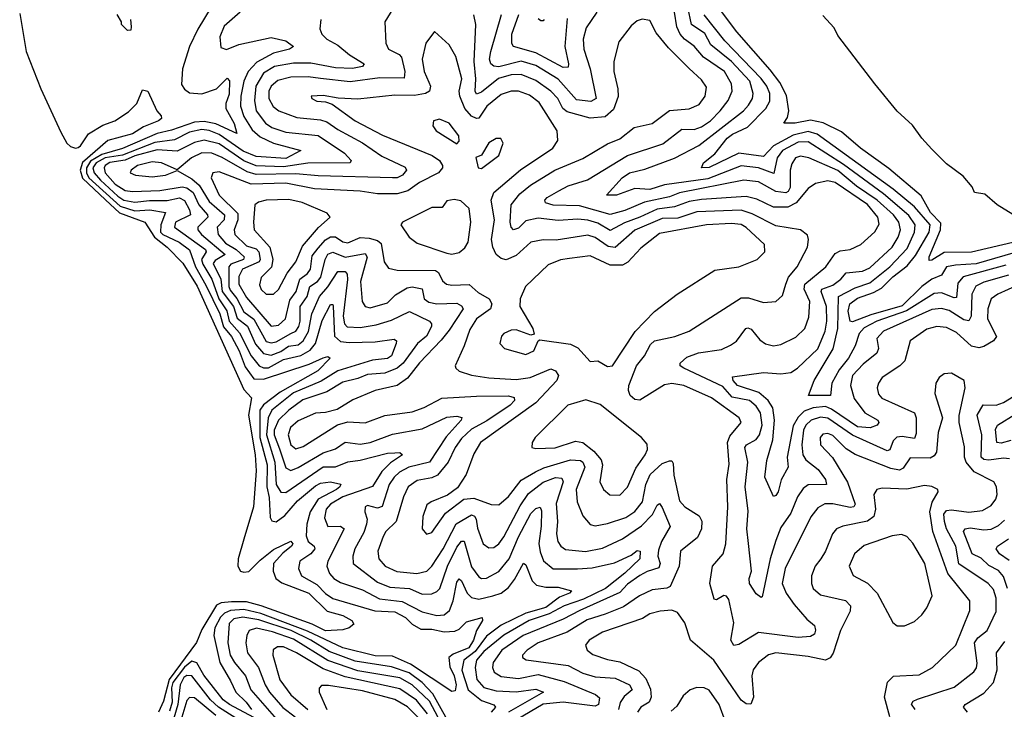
# Model space of a CAD drawing. Extents: x 1443846 to 1577407, y 839182 to 927291.
# Tile 437 of 535: x 1519849 to 1523828, y 922466 to 925254. Entities that reach past the tile are written whole.
import ezdxf

# ---------------------------------------------------------------- set-up
doc = ezdxf.new("R2010")
doc.units = 0

msp = doc.modelspace()

# ---------------------------------------------------------------- linework, layer by layer
at = {"layer": '0CON20XD'}
for points in [[(1522867.8, 923472.2), (1522892.9, 923555), (1522899.6, 923635), (1522892.1, 923685), (1522873.8, 923715), (1522836.5, 923746.5), (1522750, 923775), (1522732.4, 923795), (1522729.7, 923810.3), (1522855, 923827.8), (1522925, 923821.9), (1522965, 923828.1), (1522992.9, 923845), (1523075, 923923.8), (1523103.7, 923995), (1523111, 924035), (1523109.6, 924095), (1523087.6, 924155), (1523091.4, 924165), (1523135, 924181), (1523167.2, 924205), (1523189.1, 924230.9), (1523255, 924237), (1523285, 924251.3), (1523374.4, 924335), (1523399.7, 924375), (1523408.2, 924405), (1523402.3, 924435), (1523379.7, 924465), (1523314.3, 924524.3), (1523231.2, 924581.2), (1523155, 924643.7), (1523038.5, 924695), (1523005, 924701.7), (1522984.8, 924695.2), (1522969.4, 924670.6), (1522963.2, 924645), (1522963, 924575), (1522955, 924559.8), (1522945, 924554.5), (1522905, 924560), (1522835, 924597.9), (1522775, 924605.2), (1522516, 924554), (1522475, 924537.4), (1522373.6, 924516.4), (1522295, 924481.9), (1522235, 924466.7), (1522110.8, 924500.8), (1522005, 924504.1), (1521974.2, 924514.2), (1521970.8, 924525), (1521980.4, 924535), (1522027.7, 924562.3), (1522065, 924582.1), (1522143.3, 924606.7), (1522305, 924705.2), (1522448.3, 924751.7), (1522525, 924810.9), (1522575, 924810), (1522605, 924821.1), (1522641.1, 924845), (1522680.2, 924885), (1522712.3, 924927.7), (1522728.1, 924965), (1522726.1, 924995), (1522697, 925045), (1522612.9, 925102.9), (1522575, 925147), (1522535.1, 925175.1), (1522518.1, 925195), (1522505.4, 925225), (1522486.2, 925345)], [(1520622.4, 925305), (1520568.4, 925215), (1520535.2, 925145), (1520507.6, 925055), (1520502.3, 924992.3), (1520515, 924972.5), (1520535, 924958.3), (1520585, 924954.8), (1520645, 924974.4), (1520687.1, 925017.1), (1520696.5, 925006.5), (1520695, 924952.2), (1520682, 924915), (1520682, 924895), (1520715.2, 924834.8), (1520726.7, 924793.3), (1520642.3, 924832.3), (1520595, 924842.3), (1520555, 924839.8), (1520463.1, 924806.9), (1520405, 924794.5), (1520265, 924732.7), (1520180.6, 924709.4), (1520135, 924681.6), (1520118.8, 924655), (1520119.7, 924635), (1520129.1, 924615), (1520255, 924499.8), (1520315, 924481.3), (1520375, 924485.8), (1520438.9, 924475), (1520419.2, 924425), (1520417.7, 924395), (1520427.8, 924385), (1520494.1, 924355), (1520535, 924323), (1520559.7, 924255), (1520601.2, 924181.2), (1520657.5, 924065), (1520672.8, 924012.8), (1520705, 923973), (1520736.5, 923915), (1520760.8, 923850.8), (1520795, 923802.2), (1520835, 923800.3), (1521018.4, 923861.6), (1521075, 923886.7), (1521095, 923892), (1521103.8, 923885), (1521054.4, 923835), (1520901.7, 923748.3), (1520835, 923697.5), (1520819.9, 923675), (1520819.2, 923565), (1520849, 923455), (1520848.3, 923365), (1520857.1, 923322.9), (1520861.7, 923241.7), (1520868.4, 923228.4), (1520885, 923224.3), (1520920.2, 923249.8), (1520971.4, 923308.6), (1521045, 923370.1), (1521065, 923379.7), (1521105, 923386), (1521146.2, 923376.2), (1521142.7, 923365), (1521128.9, 923355), (1521054.7, 923315.3), (1521022.9, 923265), (1521008.9, 923215), (1521006.8, 923166.8), (1521015, 923144.1), (1521039.5, 923125), (1521042.2, 923115), (1521025.5, 923094.5), (1520981.8, 923065), (1520975.3, 923035), (1520988.4, 923005), (1521050.5, 922970.5), (1521085, 922934.1), (1521115, 922913.9), (1521283.7, 922863.7), (1521365, 922859.5), (1521407.8, 922837.8), (1521435, 922810.6), (1521469.5, 922789.5), (1521515, 922789.4), (1521565, 922779), (1521607.4, 922782.6), (1521625, 922789.7), (1521655, 922819.3), (1521717.4, 922837.4), (1521718.8, 922825), (1521694.8, 922785), (1521683, 922745), (1521664.4, 922715), (1521600.4, 922689.6), (1521583.5, 922675), (1521587.6, 922637.6), (1521605, 922600.9), (1521613.4, 922565), (1521608.7, 922541.3), (1521595, 922538), (1521428.2, 922648.2), (1521355, 922680.3), (1521285, 922681.9), (1521155, 922715.1), (1521011.9, 922781.9), (1520823.7, 922853.7), (1520755, 922869.1), (1520700.4, 922865), (1520676.2, 922855), (1520661.1, 922838.9), (1520637.7, 922795), (1520633.1, 922765), (1520658.4, 922655), (1520701.2, 922581.2), (1520721.9, 922535), (1520764.2, 922495), (1520785.9, 922465)], [(1521367.8, 925315), (1521324.4, 925245), (1521328.6, 925158.6), (1521339.5, 925135), (1521382.8, 925112.8), (1521392, 925102), (1521405.2, 925044.8), (1521402.2, 925017.8), (1521305, 925019.2), (1521185, 925002.3), (1521064.1, 925015.9)], [(1523835, 924261.5), (1523661.6, 924215), (1523640.7, 924189.3), (1523635, 924131.5), (1523625, 924128.9), (1523575, 924149.2), (1523545, 924146.7), (1523432.5, 924077.5), (1523313.5, 924035), (1523262, 924008), (1523241.1, 923985), (1523225.2, 923935), (1523198.6, 923885), (1523161.3, 923838.7), (1523130.5, 923785), (1523125.2, 923734.8), (1523036.7, 923735), (1523060, 923795), (1523136.3, 923923.7), (1523154.9, 924005), (1523157.8, 924135), (1523225, 924170.4), (1523285, 924190), (1523365, 924255.5), (1523435, 924328.9), (1523465.5, 924395), (1523467.3, 924425), (1523442.9, 924462.9), (1523340.3, 924549.7), (1523178.1, 924668.1), (1523035, 924760.4), (1522995, 924759.2), (1522931.3, 924725), (1522909.7, 924695), (1522897.4, 924632.6), (1522835, 924655.1), (1522765, 924662.7), (1522629.8, 924610.2), (1522455, 924585.7), (1522395, 924567.7), (1522335, 924571.7), (1522260.8, 924545), (1522220, 924545), (1522284.2, 924615), (1522314, 924635), (1522375, 924650.1), (1522495, 924694.8), (1522593.9, 924745), (1522774.7, 924885), (1522795, 924907.8), (1522810, 924935), (1522813.4, 924955), (1522799.7, 925005), (1522725, 925084.9), (1522642.5, 925152.4), (1522617.8, 925197.8), (1522564, 925234), (1522549, 925305)], [(1519849, 925279), (1519875.2, 925125), (1519934.8, 924975), (1520015, 924799.2), (1520040, 924755), (1520055, 924741.2), (1520074.4, 924734.4), (1520085, 924737.5), (1520095, 924743.5), (1520127.6, 924792.4), (1520185, 924826.9), (1520233.3, 924845), (1520288.8, 924881.2), (1520322.5, 924915), (1520345, 924970), (1520367.5, 924965), (1520403.8, 924885), (1520420.8, 924865), (1520422.5, 924855), (1520409.4, 924845), (1520349.2, 924820.8), (1520305, 924792.9), (1520205, 924765.3), (1520103.4, 924676.6), (1520093.7, 924645), (1520102.8, 924612.8), (1520195.6, 924525.6), (1520253, 924473), (1520354.8, 924434.8), (1520393.2, 924375), (1520444.8, 924335), (1520509, 924269), (1520566.6, 924176.6), (1520755, 923758.5), (1520785.2, 923725.2), (1520774, 923655), (1520800.3, 923495), (1520805, 923430), (1520794.6, 923285), (1520755, 923153.3), (1520731.5, 923075), (1520731.1, 923045), (1520741.2, 923025), (1520755, 923020), (1520775, 923023.8), (1520820.4, 923069.6), (1520875, 923112.1), (1520945.3, 923145.3), (1520952.5, 923135), (1520948, 923125), (1520912.2, 923097.8), (1520875, 923055.7), (1520873.6, 923025), (1520883.6, 922995), (1520907.9, 922977.9), (1521017.6, 922935), (1521092.2, 922862.2), (1521155, 922845.5), (1521191.2, 922825), (1521200, 922810), (1521180, 922795), (1521155, 922788), (1521085, 922782.9), (1521030.8, 922810.8), (1520825, 922884.1), (1520765, 922900.9), (1520705, 922900.4), (1520662.9, 922897.1), (1520645, 922887.5), (1520585, 922788.1), (1520563.3, 922736.7), (1520453.7, 922586.3), (1520430.4, 922499.6), (1520409.8, 922455)], [(1520739.5, 925285), (1520675, 925227.9), (1520658.2, 925185), (1520661.7, 925141.7), (1520685, 925134), (1520735, 925154), (1520865, 925181.6), (1520925, 925168.2), (1520956.2, 925145), (1520940, 925135), (1520875, 925119.2), (1520807.8, 925082.2), (1520772.3, 925045), (1520755.4, 925005), (1520742.3, 924945), (1520741.7, 924905), (1520755, 924862.5), (1520789.1, 924809.1), (1520820.8, 924780.8), (1520875, 924754.6), (1520985.7, 924725), (1520925, 924693.4), (1520805, 924700.4), (1520752.6, 924722.6), (1520655, 924790.3), (1520615, 924805.6), (1520585, 924809.5), (1520535, 924799.4), (1520475, 924768.3), (1520395, 924757.2), (1520265, 924706.2), (1520194.8, 924695), (1520158.6, 924675), (1520144.6, 924655), (1520149.9, 924635), (1520175.7, 924605), (1520245, 924540.4), (1520269.8, 924525), (1520315, 924515.7), (1520373.1, 924523.1), (1520445, 924522.8), (1520495, 924533.4), (1520515, 924522.4), (1520535.2, 924484.8), (1520538.9, 924465), (1520479.3, 924435), (1520474.3, 924415), (1520599.8, 924325), (1520602.2, 924315), (1520584.4, 924285), (1520588.5, 924265), (1520626.2, 924205), (1520653.8, 924125), (1520686.8, 924076.8), (1520695.6, 924035), (1520737.9, 923987.9), (1520784.4, 923894.4), (1520817.4, 923855), (1520835, 923846.3), (1520855, 923846), (1520915, 923880.3), (1520985, 923896), (1521022.7, 923917.3), (1521044.7, 923945.3), (1521072.1, 924037.9), (1521105, 924102.3), (1521115, 924102.5), (1521116.4, 924096.4), (1521120.7, 923975), (1521145, 923953.2), (1521181.1, 923948.9), (1521285, 923952.2), (1521362, 923962), (1521371.2, 923955), (1521370.3, 923945), (1521351.5, 923895), (1521336, 923884), (1521275, 923876.9), (1521135, 923834.9), (1521067.3, 923792.7), (1520956.2, 923745), (1520868.1, 923675), (1520852.9, 923645), (1520846.5, 923575), (1520880.6, 923465), (1520885.5, 923375), (1520905, 923343.4), (1520925, 923342), (1521075, 923446.6), (1521125, 923446.6), (1521175, 923466.1), (1521225, 923472.6), (1521335, 923501.6), (1521365, 923503.2), (1521385, 923504.2), (1521395.6, 923495), (1521347.8, 923462.2), (1521312.6, 923427.4), (1521275, 923367.1), (1521155.2, 923325), (1521105.7, 923295), (1521087.3, 923275), (1521080.5, 923240.5), (1521095, 923205.5), (1521146, 923206), (1521160.4, 923195), (1521093.9, 923065), (1521090.5, 923045), (1521101.4, 923015), (1521118.4, 922995), (1521145, 922979.1), (1521235, 922949), (1521302.6, 922912.6), (1521395, 922901.6), (1521475, 922860.4), (1521535, 922845.6), (1521565, 922848.1), (1521585.7, 922865), (1521601.5, 922905), (1521615, 922980.5), (1521625, 922993.8), (1521635, 922985.3), (1521657.6, 922935), (1521675, 922918), (1521705, 922911.7), (1521761.4, 922925), (1521795, 922936.2), (1521825, 922958.1), (1521849.3, 922990.7), (1521885, 923057.5), (1521895, 923050.6), (1521920.5, 922985), (1521938.1, 922968.1), (1521975, 922959.5), (1522025, 922960), (1522079.4, 922945), (1522071.1, 922935), (1522030.9, 922919.1), (1521975, 922877.9), (1521895.1, 922854.9), (1521795, 922805.7), (1521735, 922762.1), (1521689.6, 922700.4), (1521644.1, 922665), (1521635.4, 922624.6), (1521661.9, 922545), (1521715, 922501.5), (1521764.8, 922484.8), (1521771.4, 922475), (1521754.4, 922455)], [(1520297.5, 925255), (1520300, 925225), (1520298.3, 925211.7), (1520285, 925210), (1520260, 925235), (1520260, 925245), (1520242.5, 925275)], [(1523885, 924182.7), (1523801.5, 924145), (1523775.2, 924124.8), (1523761, 924085), (1523760.6, 924045), (1523796.2, 923973.8), (1523785, 923955.4), (1523745, 923932.5), (1523725, 923927.1), (1523695, 923933.7), (1523635, 923988.9), (1523595, 924010), (1523555, 924013.9), (1523515, 924002.5), (1523447.5, 923955), (1523426.1, 923875), (1523406.2, 923855), (1523335, 923806.8), (1523319.7, 923785), (1523314.7, 923765), (1523320.1, 923740.1), (1523333.5, 923723.5), (1523465.2, 923665.1), (1523471.7, 923645), (1523471.5, 923581.5), (1523465, 923560.3), (1523415, 923568.9), (1523394, 923566), (1523379, 923551), (1523365, 923515.5), (1523355, 923510.4), (1523215, 923574.1), (1523115, 923643.2), (1523085, 923647.6), (1523047.6, 923635), (1523026.6, 923615), (1523017.2, 923595), (1523009.4, 923535), (1523014.5, 923495), (1523026.3, 923475), (1523076, 923436), (1523105.7, 923395), (1523109.4, 923375), (1523035, 923373), (1523015, 923358.4), (1522992.1, 923325), (1522965, 923259.6), (1522925, 923200.4), (1522905, 923149.1), (1522881.6, 923075), (1522849.7, 922920.3), (1522845, 922917.5), (1522825, 922933.5), (1522798, 922975), (1522796.7, 922995), (1522806.1, 923025), (1522793.9, 923136.1), (1522787, 923195), (1522793.2, 923266.8), (1522780.4, 923365), (1522792.3, 923465), (1522780, 923525), (1522786.9, 923535), (1522825, 923556.2), (1522839.3, 923575), (1522849.6, 923615), (1522843.4, 923665), (1522825, 923691.9), (1522798.4, 923715), (1522728.2, 923728.2), (1522691, 923771), (1522533.3, 923845), (1522518.5, 923855), (1522518.5, 923865), (1522545, 923889.5), (1522592.5, 923907.5), (1522685, 923921.3), (1522721.8, 923938.2), (1522745.2, 923954.8), (1522783.5, 924005), (1522792, 924008), (1522805, 924002.9), (1522839.6, 923959.6), (1522863, 923943), (1522895, 923935.4), (1522925, 923941.1), (1522985, 923970.8), (1523021.8, 924005), (1523038.8, 924051.2), (1523042.8, 924115), (1523019.7, 924165), (1523021.6, 924185), (1523106.3, 924255), (1523145, 924308.6), (1523165, 924319), (1523205.7, 924324.3), (1523248.1, 924345), (1523305, 924396.7), (1523322.6, 924427.4), (1523317.5, 924455), (1523275, 924507.2), (1523145, 924595.6), (1523115, 924602.8), (1523065, 924592.1), (1523035, 924570.9), (1522986.4, 924513.6), (1522953.6, 924496.4), (1522895, 924496.6), (1522827.9, 924527.9), (1522785, 924539.2), (1522605, 924527), (1522555, 924518.4), (1522495, 924497.1), (1522425, 924488.6), (1522355.3, 924455), (1522293.3, 924433.3), (1522235, 924401.2), (1522185, 924431.2), (1522145, 924442.9), (1522105, 924446.9), (1522025, 924442.1), (1521945, 924452.2), (1521895, 924440.6), (1521865, 924410.6), (1521845, 924404.6), (1521835.2, 924415.2), (1521831, 924435), (1521835.8, 924505), (1521870.6, 924549.4), (1521913.8, 924585), (1522011.2, 924645), (1522125, 924692.2), (1522225, 924751.9), (1522275, 924772.9), (1522332.3, 924817.7), (1522405.2, 924834.8), (1522475, 924886.2), (1522555, 924893.6), (1522595, 924911.1), (1522619.7, 924945), (1522625, 924981.2), (1522605, 925011.2), (1522555, 925056.8), (1522470.5, 925140.5), (1522421.3, 925201.3), (1522395, 925251.2), (1522365, 925256), (1522345, 925249.2), (1522320.8, 925229.2), (1522270.5, 925165), (1522249.6, 925085), (1522249.6, 925045), (1522266.8, 924975), (1522267.1, 924942.9), (1522249, 924891), (1522215, 924861.8), (1522155, 924855.6), (1522062.1, 924882.1), (1522044.5, 924895), (1522024.4, 924935), (1521995, 924965.2), (1521935, 925007.7), (1521875, 925032.3), (1521835, 925031.4), (1521784.1, 925015.9), (1521715, 924960.7), (1521695, 924953.2), (1521690, 924965), (1521692.2, 925015), (1521685.1, 925085), (1521693.1, 925235), (1521683.7, 925273.7)], [(1522181.1, 925285), (1522138.3, 925221.7), (1522125.7, 925175), (1522129.1, 925135), (1522155.1, 925055.1), (1522178.2, 924935), (1522156.9, 924923.1), (1522099.6, 924929.6), (1522025, 925013.3), (1521935, 925069.1), (1521875, 925086.7), (1521785, 925063.7), (1521765.5, 925065.5), (1521752.4, 925075), (1521747.8, 925095), (1521752.6, 925125), (1521796, 925275)], [(1522060.9, 925259.1), (1522052.6, 925145), (1522067.3, 925075), (1522065, 925062.2), (1522045, 925060), (1521935, 925120.4), (1521844.5, 925145), (1521837.3, 925157.3), (1521838.4, 925195), (1521866, 925275)], [(1523905, 924322.2), (1523715, 924266.8), (1523630.9, 924260.9), (1523595, 924254.3), (1523575, 924221.8), (1523535, 924205.5), (1523495, 924175.4), (1523415, 924096.5), (1523289.1, 924060.9), (1523215, 924033), (1523205, 924034.6), (1523196.9, 924075), (1523204, 924105), (1523235, 924128.4), (1523299.5, 924150.5), (1523331.6, 924168.4), (1523377.5, 924215), (1523435, 924258.4), (1523469.2, 924300.8), (1523524.3, 924395), (1523528.6, 924425), (1523465, 924496.9), (1523378.4, 924568.4), (1523071.7, 924791.7), (1523035, 924802.5), (1522975, 924787.5), (1522896, 924744), (1522855, 924701), (1522755, 924714.3), (1522635, 924656), (1522604.4, 924655), (1522612.6, 924675), (1522658.3, 924711.7), (1522708.1, 924775), (1522729.1, 924790.9), (1522790.8, 924819.2), (1522864, 924895), (1522881.2, 924925), (1522880.9, 924955), (1522868.2, 924985), (1522845.6, 925015.6), (1522698.5, 925168.5), (1522615, 925273.3)], [(1523885, 924358.6), (1523695, 924313.9), (1523585, 924312.7), (1523535, 924281.4), (1523525, 924280.6), (1523524.4, 924295), (1523570, 924405), (1523571.4, 924431.4), (1523529.4, 924475), (1523492.3, 924542.3), (1523361.9, 924651.9), (1523246.7, 924735), (1523170.1, 924800.1), (1523096.5, 924836.5), (1523045, 924847.9), (1522982.5, 924835), (1522937.5, 924835), (1522951.7, 924858.3), (1522957.8, 924885), (1522948.1, 924948.1), (1522920.6, 925000.6), (1522881.4, 925051.4), (1522747.1, 925205), (1522672.8, 925302.8)], [(1524019.6, 924369.6), (1523798.8, 924505), (1523749.2, 924549.2), (1523708, 924555), (1523698.3, 924578.3), (1523661.5, 924621.5), (1523595, 924671.4), (1523535, 924730.5), (1523494.3, 924775), (1523457.7, 924827.7), (1523395, 924884.7), (1523304.4, 924994.4), (1523155, 925190.4), (1523140.9, 925220.9), (1523095, 925270.7)], [(1521065.8, 925254.2), (1521062.5, 925217.5), (1521070.5, 925195), (1521090, 925175), (1521135, 925151.4), (1521182, 925112), (1521241.1, 925075), (1521234.4, 925065), (1521193.8, 925056.2), (1521125, 925059.6), (1521025, 925077.8), (1520955, 925078.2), (1520878.8, 925065), (1520835, 925038.1), (1520803.8, 924985), (1520797.8, 924927.8), (1520804.8, 924885), (1520843, 924835), (1520868.3, 924818.3), (1520925, 924798.9), (1521055, 924786.3), (1521161.5, 924715), (1521189.1, 924685), (1521184.3, 924675), (1521013.6, 924673.6), (1520915, 924658.8), (1520805, 924663.2), (1520755, 924683.5), (1520655, 924752), (1520595, 924766.9), (1520555, 924758), (1520485, 924723.1), (1520405, 924727.4), (1520315, 924703.3), (1520275, 924686.2), (1520213, 924677), (1520194.1, 924665), (1520190, 924655), (1520194, 924635), (1520235, 924588.5), (1520275, 924564), (1520305, 924559.1), (1520415, 924563.3), (1520505, 924578.4), (1520525, 924573.6), (1520549.9, 924555), (1520572.9, 924505), (1520608.1, 924465), (1520609.8, 924455), (1520569.5, 924415), (1520568.4, 924405), (1520584.4, 924385), (1520679.3, 924305), (1520639.1, 924280.9), (1520631.6, 924268.4), (1520661.5, 924205), (1520666.8, 924155), (1520712.5, 924095), (1520727.6, 924047.6), (1520769.3, 924015), (1520802.1, 923942.1), (1520835, 923905.1), (1520865, 923897.5), (1520905, 923913.2), (1520935, 923934.2), (1520975, 923940), (1520994.2, 923955), (1521016.1, 923993.9), (1521029.4, 924065), (1521060.4, 924135), (1521095, 924173.8), (1521134.6, 924235.4), (1521165, 924236.6), (1521173, 924225), (1521173.8, 924203.8), (1521156.2, 924055), (1521161.5, 924025), (1521172.1, 924012.1), (1521225, 924009), (1521289, 924021), (1521351.1, 924038.9), (1521425, 924074.8), (1521504.8, 924034.8), (1521513.1, 924025), (1521513.1, 924013.1), (1521492.4, 923975), (1521456.7, 923945), (1521398.2, 923865), (1521374.5, 923845.5), (1521325, 923824.6), (1521255, 923819.3), (1521215, 923802.9), (1521155, 923789.1), (1521090.1, 923749.9), (1520993.5, 923716.5), (1520936.3, 923675), (1520894.6, 923635), (1520877, 923595), (1520877.8, 923575), (1520899.3, 923519.3), (1520925, 923441.8), (1520945, 923431.5), (1520975, 923443), (1521075, 923503.2), (1521125, 923518.5), (1521165, 923546.5), (1521225, 923537.9), (1521265, 923544.1), (1521355, 923578.4), (1521475, 923599.6), (1521575, 923646.7), (1521615, 923651.3), (1521636, 923646), (1521632.9, 923635), (1521572.2, 923567.8), (1521504.7, 923465), (1521422.2, 923445), (1521384.6, 923425.4), (1521361.9, 923405), (1521342.7, 923375), (1521314.5, 923285.5), (1521295, 923278.9), (1521255, 923290.4), (1521245.4, 923284.6), (1521243.5, 923265), (1521253.8, 923235), (1521250.6, 923215), (1521239.8, 923180.2), (1521203, 923115), (1521194.7, 923084.7), (1521196.6, 923055), (1521295, 922980.5), (1521345, 922960.2), (1521424, 922954), (1521475, 922932.1), (1521515, 922932.8), (1521535, 922941.8), (1521546.7, 922955), (1521577.8, 923045), (1521615, 923121.9), (1521635, 923145.3), (1521645.5, 923145.5), (1521675, 923042.7), (1521705, 923001.3), (1521715, 922995.3), (1521735, 922996.4), (1521785, 923022.8), (1521827.8, 923075), (1521865, 923162.9), (1521915, 923257.9), (1521935, 923278.1), (1521952.7, 923282.7), (1521958.2, 923268.2), (1521956, 923206), (1521946.8, 923136.8), (1521952.1, 923102.1), (1521966.5, 923066.5), (1522005, 923033.3), (1522103.5, 923033.5), (1522162.1, 923037.9), (1522252.3, 923057.7), (1522320.7, 923089.3), (1522345, 923108.7), (1522356.2, 923105), (1522355.6, 923075), (1522295, 923015.8), (1522217, 922955), (1522128.1, 922911.9), (1522049.2, 922885), (1521988.6, 922851.4), (1521907.5, 922825), (1521805, 922765.8), (1521725, 922700), (1521695.5, 922665), (1521689.5, 922635), (1521696.9, 922586.9), (1521724.5, 922554.5), (1521775, 922540.1), (1521855, 922536.3), (1521935, 922547.5), (1521965.6, 922535), (1521824.6, 922454.6)], [(1521968.6, 925255), (1521965, 925248.8), (1521955, 925249.2), (1521945, 925257.5)], [(1523468.2, 922465), (1523453.5, 922486.5), (1523460.4, 922499.6), (1523477.3, 922507.3), (1523625, 922555.2), (1523705, 922617.3), (1523715.7, 922634.3), (1523718, 922652), (1523708, 922735), (1523720.5, 922755), (1523759.4, 922785), (1523795, 922861.2), (1523795.8, 922915), (1523785, 922950.3), (1523763.5, 922975), (1523644.2, 923054.2), (1523632.6, 923125), (1523595.1, 923195), (1523586.2, 923225), (1523584, 923255), (1523595, 923270.4), (1523615, 923272.7), (1523685, 923262.6), (1523740.3, 923269.7), (1523775, 923289.6), (1523793.4, 923315), (1523798.8, 923335), (1523796.6, 923365), (1523785.2, 923385.2), (1523706.6, 923426.6), (1523673.8, 923465), (1523666.7, 923485), (1523666.9, 923526.9), (1523646.2, 923625), (1523645.9, 923654.1), (1523670, 923765), (1523665.8, 923795), (1523615, 923825.6), (1523585, 923822), (1523565, 923808), (1523551.9, 923785), (1523547, 923743), (1523578.1, 923645), (1523561.2, 923585), (1523554.2, 923505), (1523545, 923490.3), (1523528, 923482), (1523447.7, 923482.2), (1523419, 923441), (1523405, 923433.2), (1523370.1, 923440.1), (1523225, 923495.6), (1523189.7, 923519.7), (1523135, 923572.4), (1523115, 923581), (1523095, 923578.4), (1523083.5, 923565), (1523085.4, 923535), (1523134.1, 923484.1), (1523194.9, 923384.9), (1523224.8, 923295), (1523220.4, 923285), (1523205, 923281.4), (1523135, 923297.1), (1523103.2, 923296.8), (1523075, 923281.2), (1523046.4, 923243.6), (1522942.5, 923035), (1522930.7, 922975), (1522946.4, 922935), (1522979.4, 922889.4), (1523030.4, 922830.4), (1523061.5, 922805), (1523065.4, 922785.4), (1523060.5, 922769.5), (1523045, 922760.6), (1522995, 922757), (1522835, 922777.1), (1522755, 922728.7), (1522735, 922724.5), (1522722.7, 922745), (1522734.8, 922815), (1522715, 922910), (1522705, 922923.1), (1522695, 922925.6), (1522665, 922909.2), (1522655, 922910.8), (1522638.1, 922975), (1522648.8, 923045), (1522691.4, 923095), (1522703.1, 923135), (1522710.5, 923285), (1522706.3, 923395), (1522716.6, 923456.6), (1522709, 923545), (1522719.2, 923570.8), (1522764.6, 923625), (1522756.4, 923645), (1522645.2, 923725.2), (1522532.9, 923775), (1522485, 923782.6), (1522455, 923778.1), (1522355, 923715.4), (1522335, 923718.5), (1522316.7, 923735), (1522309.6, 923755), (1522311.4, 923775), (1522341.6, 923855), (1522373.8, 923895), (1522398.8, 923941.2), (1522414, 923955), (1522496.2, 923973.8), (1522554.7, 923995.3), (1522765, 924129.3), (1522795, 924130), (1522855, 924110), (1522904.2, 924115), (1522931.6, 924138.4), (1522944.6, 924184.6), (1522956.5, 924213.5), (1522991.6, 924255), (1523032.3, 924335), (1523036.7, 924365), (1523032.5, 924382.5), (1523005, 924403.8), (1522905, 924421.2), (1522809.4, 924469.4), (1522765, 924483.8), (1522585, 924477.1), (1522508.5, 924451.5), (1522445, 924450), (1522335, 924403), (1522255, 924332.7), (1522227.6, 924337.6), (1522175, 924373.7), (1522145, 924382.2), (1522017.4, 924362.6), (1521965, 924363.5), (1521915, 924353.9), (1521855, 924300.7), (1521815, 924282.8), (1521795, 924288.7), (1521775, 924304.6), (1521761, 924335), (1521755.6, 924365), (1521767.7, 924445), (1521754.8, 924525), (1521764.6, 924555.4), (1521872.4, 924647.6), (1522003.5, 924735), (1522023.3, 924765), (1522021.8, 924805), (1521948.7, 924918.7), (1521908.7, 924948.7), (1521865, 924964.8), (1521834.6, 924965.4), (1521795, 924951), (1521737.4, 924905), (1521705, 924856.4), (1521695, 924854.3), (1521675, 924863.3), (1521648.3, 924895), (1521627.3, 924945), (1521624.8, 924965), (1521635.5, 925015), (1521611.9, 925105), (1521585, 925152.5), (1521525, 925205.7), (1521490.6, 925159.4), (1521475.8, 925095), (1521483.6, 925045), (1521502, 925002), (1521508.9, 924985), (1521505.6, 924964.4), (1521489.2, 924955), (1521445, 924947.6), (1521365, 924948.8), (1521215, 924932.4), (1521136.2, 924936.2), (1521075, 924947.2), (1521027.5, 924945), (1521030, 924935), (1521050, 924925), (1521085, 924922), (1521112.3, 924912.3), (1521205, 924844.4), (1521315, 924787.4), (1521515.4, 924705), (1521545.3, 924685), (1521558, 924665), (1521558.2, 924655), (1521541.8, 924635), (1521465, 924595.9), (1521418.3, 924561.7), (1521375, 924550.5), (1521295, 924550.5), (1521225, 924561), (1521040.3, 924570.3), (1520925, 924592.6), (1520785, 924589.4), (1520655, 924638.9), (1520629.4, 924635), (1520622.9, 924615), (1520655.5, 924545), (1520730.5, 924470.5), (1520730.9, 924445), (1520715.2, 924405), (1520719, 924385), (1520765, 924339.8), (1520805, 924327.3), (1520814.9, 924314.9), (1520821.4, 924285), (1520817.2, 924275), (1520749.1, 924245), (1520734.9, 924215.1), (1520734, 924185), (1520765, 924130.6), (1520865, 924015.2), (1520895, 924019), (1520923, 924045), (1520940.4, 924119.6), (1520966.3, 924155), (1520980.7, 924205), (1521011.9, 924228.1), (1521024.5, 924245), (1521030.7, 924299.3), (1521055, 924330.5), (1521085, 924364.2), (1521105, 924376.3), (1521125.9, 924375.9), (1521155, 924356.5), (1521175, 924352.1), (1521225, 924373.9), (1521261.2, 924371.2), (1521295, 924360.7), (1521309.8, 924349.8), (1521321.8, 924275), (1521340.1, 924250.1), (1521375, 924241.1), (1521529.6, 924239.6), (1521542, 924232), (1521558.1, 924198.1), (1521573.3, 924185), (1521595, 924180.6), (1521665, 924184), (1521701.6, 924151.6), (1521746.9, 924125), (1521757.5, 924105), (1521752, 924085), (1521695.7, 924045), (1521668.1, 924001.9), (1521645.8, 923935), (1521609.5, 923855), (1521611.1, 923845), (1521625, 923832.9), (1521675, 923817.3), (1521745, 923806.2), (1521855, 923799.2), (1521912.6, 923807.4), (1521995, 923842.7), (1522014.3, 923834.3), (1522026.1, 923816.1), (1522019.7, 923795), (1521935.3, 923704.7), (1521711.5, 923545), (1521685, 923498.6), (1521653.4, 923415), (1521618.6, 923361.4), (1521578.5, 923331.5), (1521512, 923305), (1521495, 923292.5), (1521478.2, 923245), (1521475.6, 923195), (1521493.6, 923173.6), (1521515, 923181.1), (1521570.4, 923259.6), (1521644, 923316), (1521685, 923319.2), (1521755, 923294.1), (1521785, 923292), (1521825, 923326.4), (1521875, 923392), (1521933.3, 923426.6), (1521967.4, 923442.6), (1522075, 923475.2), (1522115, 923471.7), (1522125, 923464.7), (1522133.6, 923445), (1522097.7, 923355), (1522101.4, 923305), (1522125, 923248.1), (1522155, 923213.8), (1522175, 923208), (1522225, 923217.5), (1522298.2, 923241.8), (1522334.9, 923265.1), (1522365.8, 923305), (1522379.2, 923375), (1522397.2, 923415), (1522445, 923460), (1522475, 923470.9), (1522485, 923470), (1522489.9, 923459.9), (1522492.9, 923412.9), (1522515, 923308.6), (1522536.5, 923285), (1522595, 923248.7), (1522606, 923226), (1522603.9, 923195), (1522588.8, 923161.2), (1522519.6, 923105), (1522513.9, 923045), (1522477.2, 922962.8), (1522465, 922955.9), (1522405, 922949.6), (1522354.5, 922925), (1522289.3, 922880.7), (1522215, 922851.2), (1522142.5, 922827.5), (1522062.2, 922777.8), (1521945, 922734.3), (1521900, 922705), (1521880.9, 922685), (1521881.5, 922675), (1521896, 922666), (1522065, 922642.7), (1522125, 922612.1), (1522175, 922597.1), (1522255, 922591.9), (1522314.1, 922565), (1522324.2, 922545), (1522292.2, 922517.8), (1522275.9, 922494.1), (1522269.3, 922465)], [(1521064.1, 925015.9), (1521015, 925022.5), (1520945, 925022), (1520892.3, 925007.7), (1520865, 924985.2), (1520855.9, 924965), (1520856.4, 924935), (1520873.2, 924903.2), (1520896.5, 924885), (1520968.8, 924858.8), (1521065, 924849.1), (1521090.8, 924840.8), (1521135, 924809.6), (1521235, 924755.6), (1521312.2, 924702.2), (1521407.1, 924657.1), (1521412.9, 924645), (1521396.1, 924625), (1521375, 924615.2), (1521355.7, 924614.3), (1521055, 924622.8), (1520965, 924631.1), (1520805, 924628.4), (1520768.6, 924638.6), (1520667.1, 924697.1), (1520625, 924714.6), (1520585, 924715.1), (1520543.7, 924695), (1520485, 924646.7), (1520422.5, 924675), (1520385, 924679.6), (1520325.6, 924665), (1520300, 924645), (1520295.8, 924635), (1520316.7, 924625), (1520385, 924619), (1520438, 924625), (1520485, 924644.4), (1520545, 924610.1), (1520574.9, 924584.9), (1520615, 924518.6), (1520676.5, 924465), (1520675.2, 924445), (1520647.1, 924415), (1520651.6, 924385), (1520680.5, 924350.5), (1520723.3, 924325), (1520756.8, 924295), (1520753.6, 924285), (1520702.5, 924265), (1520694.5, 924255), (1520694.6, 924175), (1520700, 924160), (1520726.8, 924126.8), (1520755, 924073.1), (1520795, 924043.4), (1520845, 923952.8), (1520865, 923947.9), (1520885, 923951.7), (1520945.1, 923984.9), (1520964.9, 923995.1), (1520976.8, 924013.2), (1520982.4, 924035), (1520981.9, 924095), (1521010.7, 924135), (1521021.6, 924175), (1521052.2, 924195), (1521066.6, 924213.4), (1521083.6, 924285), (1521095, 924305.7), (1521115, 924314.1), (1521165, 924293.3), (1521245, 924309.3), (1521253.9, 924293.9), (1521226.5, 924195), (1521232.6, 924115), (1521245, 924094.1), (1521265, 924088.6), (1521335, 924109), (1521368, 924142), (1521415, 924170.6), (1521435, 924174.5), (1521475, 924166.4), (1521484.3, 924125), (1521501.9, 924111.9), (1521535, 924105.5), (1521615, 924108.1), (1521635, 924096.6), (1521640.8, 924085), (1521585, 923998.6), (1521551.8, 923958.2), (1521465, 923867.3), (1521415.8, 923805), (1521374.6, 923775.4), (1521285, 923755.2), (1521195, 923716.8), (1521131.8, 923678.2), (1521085, 923665.8), (1521043.9, 923663.9), (1520975, 923632.4), (1520943.8, 923605), (1520933.4, 923575), (1520945, 923534.6), (1520965, 923518.8), (1520995, 923528.3), (1521133.9, 923616.1), (1521175, 923627.8), (1521245, 923623.5), (1521325, 923654.3), (1521435, 923668.6), (1521484, 923686), (1521555, 923724.3), (1521695, 923732.4), (1521825, 923732.8), (1521846.9, 923726.9), (1521849.1, 923715), (1521830.8, 923695), (1521737.1, 923632.9), (1521675, 923598.3), (1521635, 923561.5), (1521608.3, 923525), (1521581, 923465), (1521537.1, 923412.9), (1521515, 923401.5), (1521455, 923390.4), (1521419.5, 923365), (1521400.6, 923325), (1521371.1, 923225), (1521329.3, 923185), (1521317.5, 923165), (1521296.7, 923105), (1521300.7, 923075), (1521325.4, 923045), (1521373.6, 923023.6), (1521454.4, 923015.6), (1521495, 923024.8), (1521514.8, 923045), (1521559.8, 923115), (1521613.6, 923216.4), (1521675, 923251.9), (1521686.8, 923246.8), (1521693.7, 923235), (1521698.7, 923198.7), (1521722.5, 923135), (1521745, 923119.2), (1521765, 923120.4), (1521785, 923135.4), (1521805, 923163.2), (1521871.6, 923288.4), (1521905, 923338.4), (1521965, 923383.8), (1522015, 923403.4), (1522040.6, 923400.6), (1522045.5, 923385), (1522017.4, 923297.4), (1522022.4, 923225), (1522018.1, 923175), (1522024.2, 923145), (1522035.4, 923125), (1522055, 923112.4), (1522135, 923104.2), (1522205, 923117.8), (1522285, 923155.2), (1522362, 923208), (1522406.5, 923253.5), (1522425, 923291.9), (1522435, 923298), (1522445, 923282.5), (1522477.2, 923205), (1522443, 923145), (1522430.1, 923109.9), (1522427.8, 923085), (1522438, 923055), (1522432.3, 923037.7), (1522385, 923023.8), (1522355, 923006.7), (1522305, 922972.5), (1522275, 922938.3), (1522112.3, 922865), (1522045, 922830.7), (1521883.5, 922765), (1521797.4, 922705), (1521762, 922655), (1521759.8, 922635), (1521765.9, 922615.9), (1521795, 922599.3), (1521865, 922590.7), (1521945, 922606.7), (1522048.9, 922578.9), (1522176.1, 922526.1), (1522192.2, 922512.2), (1522188, 922485), (1522175, 922478.6), (1522044.8, 922494.8), (1521965, 922486.8), (1521859.2, 922425)], [(1521615, 924752), (1521625, 924762.5), (1521623.6, 924785), (1521585, 924836.2), (1521545, 924851.8), (1521522, 924845), (1521518.6, 924825), (1521532.5, 924805), (1521615, 924752)], [(1521715, 924652), (1521785.4, 924705), (1521803.3, 924755), (1521793.6, 924773.6), (1521775, 924773.8), (1521745, 924755.5), (1521715, 924706.2), (1521692.5, 924697.5), (1521701.2, 924655), (1521715, 924652)], [(1520875, 924143.8), (1520895, 924163.5), (1520930.6, 924229.4), (1520965.1, 924274.9), (1520991.9, 924338.1), (1521056.3, 924413.7), (1521104, 924455), (1521091.8, 924471.8), (1520990.6, 924515), (1520937.1, 924527.1), (1520845, 924524.2), (1520813.9, 924516.1), (1520799.6, 924505), (1520793.3, 924435), (1520796.8, 924405), (1520859.4, 924335), (1520872.2, 924285), (1520866.3, 924253.7), (1520825, 924211.9), (1520817.6, 924182.4), (1520825, 924163.3), (1520845, 924144.6), (1520875, 924143.8)], [(1521595, 924306.5), (1521625, 924313.1), (1521648.1, 924331.9), (1521662.1, 924355), (1521671.6, 924435), (1521665, 924490), (1521632, 924522), (1521605, 924527.1), (1521575, 924521.1), (1521555.8, 924494.2), (1521515, 924494.6), (1521396.7, 924435), (1521388.8, 924425), (1521422.9, 924375), (1521455, 924350.9), (1521575, 924309.7), (1521595, 924306.5)], [(1522225, 923851.8), (1522245, 923854.6), (1522336.6, 923993.4), (1522415, 924074.5), (1522506.3, 924143.7), (1522658.8, 924241.2), (1522755, 924254.6), (1522830, 924285), (1522860.6, 924315), (1522858.8, 924345), (1522785, 924414.1), (1522765, 924425.6), (1522725, 924430.2), (1522625, 924424.8), (1522435, 924389.4), (1522359.5, 924330.5), (1522306.7, 924273.3), (1522285, 924261.2), (1522235, 924262.1), (1522155, 924299.7), (1522071.5, 924288.5), (1522035, 924282.5), (1521985, 924262.4), (1521892.9, 924175), (1521871.2, 924125), (1521870.9, 924095), (1521922.5, 924005), (1521928, 923982), (1521915, 923979.2), (1521855, 924000), (1521835, 923998.9), (1521805, 923985.5), (1521795.6, 923975), (1521788.8, 923945), (1521808, 923925), (1521895, 923900), (1521927.5, 923915), (1521944, 923956), (1521950.5, 923959.5), (1522075, 923942.8), (1522105, 923927.9), (1522155, 923872.1), (1522185, 923874.5), (1522225, 923851.8)], [(1523845, 924221.3), (1523745, 924192.7), (1523713.3, 924176.7), (1523696.6, 924145), (1523694.3, 924055.7), (1523685, 924036.8), (1523665, 924041), (1523605, 924078.2), (1523575, 924086.7), (1523535, 924082.7), (1523339.7, 923995), (1523313.3, 923965), (1523319.2, 923925), (1523313.6, 923906.4), (1523258.1, 923861.8), (1523214, 923815), (1523207.2, 923775), (1523222, 923722), (1523264.4, 923664.4), (1523316.7, 923635), (1523320.9, 923625), (1523315, 923614.6), (1523286.5, 923603.5), (1523235, 923607.5), (1523130, 923680), (1523105, 923690.4), (1523055.4, 923685), (1523019.1, 923670.9), (1522995, 923646.9), (1522975, 923611.6), (1522950.2, 923485), (1522955.3, 923444.7), (1522926.9, 923393.1), (1522914.3, 923345), (1522905, 923330), (1522895, 923326.2), (1522860, 923405), (1522867.8, 923472.2)], [(1523848.9, 923478.9), (1523825, 923481.2), (1523765, 923472.9), (1523745.9, 923475.9), (1523735.2, 923485), (1523736.9, 923575), (1523718.2, 923655), (1523742.5, 923697.5), (1523795, 923696.1), (1523825, 923706.5), (1523985, 923804.6)], [(1522275, 923332), (1522305, 923363.5), (1522339.1, 923440.9), (1522376.3, 923495), (1522386.6, 923516.6), (1522385, 923537.5), (1522361.5, 923565), (1522195, 923698.1), (1522136.5, 923716.5), (1522064.8, 923695.2), (1521932.5, 923565), (1521920, 923545), (1521918.8, 923525), (1521935, 923520), (1522012.9, 923522.9), (1522095, 923549.4), (1522125, 923544.4), (1522169.2, 923509.2), (1522199.4, 923475), (1522204.8, 923455), (1522194, 923385), (1522208.2, 923355), (1522233.4, 923333.4), (1522275, 923332)], [(1523855, 923552.4), (1523815, 923541.9), (1523797.9, 923545), (1523793.1, 923596.9), (1523800, 923615), (1523875, 923661)], [(1523365.3, 922435), (1523344.3, 922515), (1523355.6, 922575.6), (1523380.3, 922599.7), (1523484.7, 922605.3), (1523537.5, 922635), (1523632.7, 922725), (1523688.7, 922865), (1523689.2, 922905), (1523600.4, 923015), (1523539.6, 923185), (1523527.7, 923265), (1523536.6, 923303.4), (1523560.6, 923345), (1523559.2, 923355), (1523535, 923366.5), (1523505, 923371.2), (1523434.2, 923355.8), (1523335, 923359.7), (1523312.5, 923355), (1523300.8, 923335), (1523308, 923275), (1523301.4, 923245), (1523275, 923226.3), (1523175, 923207.1), (1523149.5, 923195), (1523134.3, 923175.7), (1523105.8, 923105), (1523087.3, 923075), (1523063.2, 923045), (1523049.3, 923005), (1523048.9, 922975), (1523056.2, 922955), (1523085, 922928.9), (1523185.8, 922905.8), (1523206.1, 922885), (1523205, 922863.1), (1523166.7, 922785), (1523136.5, 922693.5), (1523125, 922674.6), (1523105, 922665.3), (1523035, 922680), (1522905, 922694.1), (1522875, 922686), (1522835, 922655.4), (1522812.8, 922625), (1522808.4, 922601.6), (1522814.7, 922515.3), (1522803.2, 922486.8), (1522785, 922487.8), (1522765, 922502.9), (1522654.4, 922664.4), (1522560.5, 922745), (1522537.3, 922815), (1522508, 922858), (1522485, 922866.7), (1522437.3, 922862.7), (1522395, 922852.5), (1522366.6, 922833.4), (1522205, 922778.1), (1522150, 922745), (1522135.6, 922725), (1522142.2, 922705), (1522165, 922687.7), (1522225, 922666.8), (1522275, 922658.5), (1522351.1, 922621.1), (1522380, 922590), (1522397.8, 922547.8), (1522401, 922515), (1522393, 922495), (1522359.2, 922475), (1522346.3, 922455)], [(1523841.7, 922955), (1523825, 923002.4), (1523805, 923026.7), (1523765, 923047.1), (1523735, 923076.9), (1523698.4, 923095), (1523663.8, 923185), (1523670, 923195), (1523690.8, 923199.2), (1523745, 923191.1), (1523775, 923194.1), (1523805, 923209), (1523828.9, 923231.1)], [(1523395, 922803.8), (1523425, 922804), (1523465, 922820.8), (1523495, 922847.5), (1523515, 922876), (1523536.2, 922925), (1523507.3, 923055), (1523458.3, 923138.3), (1523434, 923164), (1523413.3, 923173.3), (1523375, 923167.9), (1523261.4, 923128.6), (1523223.1, 923095), (1523200.9, 923045), (1523217.1, 923007.1), (1523275, 922975.4), (1523314.6, 922935), (1523377.3, 922817.3), (1523395, 922803.8)], [(1523848.1, 923068.1), (1523809.1, 923095), (1523795.4, 923115), (1523800.8, 923125), (1523845.4, 923154.6)], [(1521605, 922373.3), (1521519, 922529), (1521475.6, 922575), (1521423.4, 922613.4), (1521352.3, 922637.7), (1521205, 922661.2), (1521099.5, 922699.5), (1521025, 922746.2), (1520945.9, 922785), (1520815, 922828), (1520751.2, 922838.8), (1520715, 922831.8), (1520695, 922813.5), (1520689.6, 922735), (1520699.5, 922685), (1520716.6, 922655), (1520761.6, 922601.6), (1520783.8, 922545), (1520906, 922405)], [(1521610.8, 922300.8), (1521505, 922498.5), (1521435, 922565.1), (1521385, 922593.5), (1521215, 922621.2), (1521095, 922663.4), (1520955, 922749.1), (1520870.4, 922779.6), (1520805.8, 922794.2), (1520776.7, 922785), (1520766.7, 922765), (1520762.7, 922735), (1520769.3, 922695), (1520814.8, 922635), (1520840.8, 922565), (1520858.9, 922535), (1520913.1, 922473.1), (1520962.3, 922435)], [(1521497.4, 922447.4), (1521453.2, 922503.2), (1521385, 922549.4), (1521165, 922597.8), (1521075, 922630.3), (1520968, 922695), (1520915, 922719.1), (1520891.1, 922718.9), (1520873.2, 922706.8), (1520872.1, 922685), (1520900.8, 922585), (1520944.7, 922524.7), (1521013.4, 922465)], [(1523680, 922455), (1523663.3, 922475), (1523669.4, 922485), (1523745, 922531.8), (1523784.4, 922575), (1523799.5, 922625), (1523797.1, 922695), (1523829.8, 922740.2)], [(1520795, 922433.5), (1520696.8, 922485), (1520671.1, 922505), (1520593.4, 922603.4), (1520565, 922654), (1520545, 922660.3), (1520515, 922636.7), (1520468, 922575), (1520462.9, 922552.9), (1520465.1, 922495.1), (1520455, 922458.5)], [(1520837.1, 922357.1), (1520652.1, 922475), (1520620.6, 922505), (1520545, 922601.9), (1520525, 922602.6), (1520512.4, 922595), (1520497.1, 922565), (1520488.6, 922485), (1520455.5, 922374.5)], [(1521466.9, 922425), (1521416.5, 922476.5), (1521365, 922505.4), (1521235, 922541.2), (1521097.1, 922562.9), (1521068.2, 922561.8), (1521058.7, 922551.3), (1521059.6, 922535), (1521090.2, 922465)], [(1522701.8, 922415), (1522675.3, 922485), (1522635, 922543.1), (1522615, 922552.5), (1522585, 922554.6), (1522558.6, 922545), (1522529.9, 922520.1), (1522505, 922479.2), (1522482.1, 922457.9)], [(1520641.4, 922441.4), (1520555, 922512), (1520535, 922513.6), (1520525, 922502.2), (1520500.3, 922420.3)]]:
    msp.add_lwpolyline(points, dxfattribs=at)

doc.saveas('drawing.dxf')
